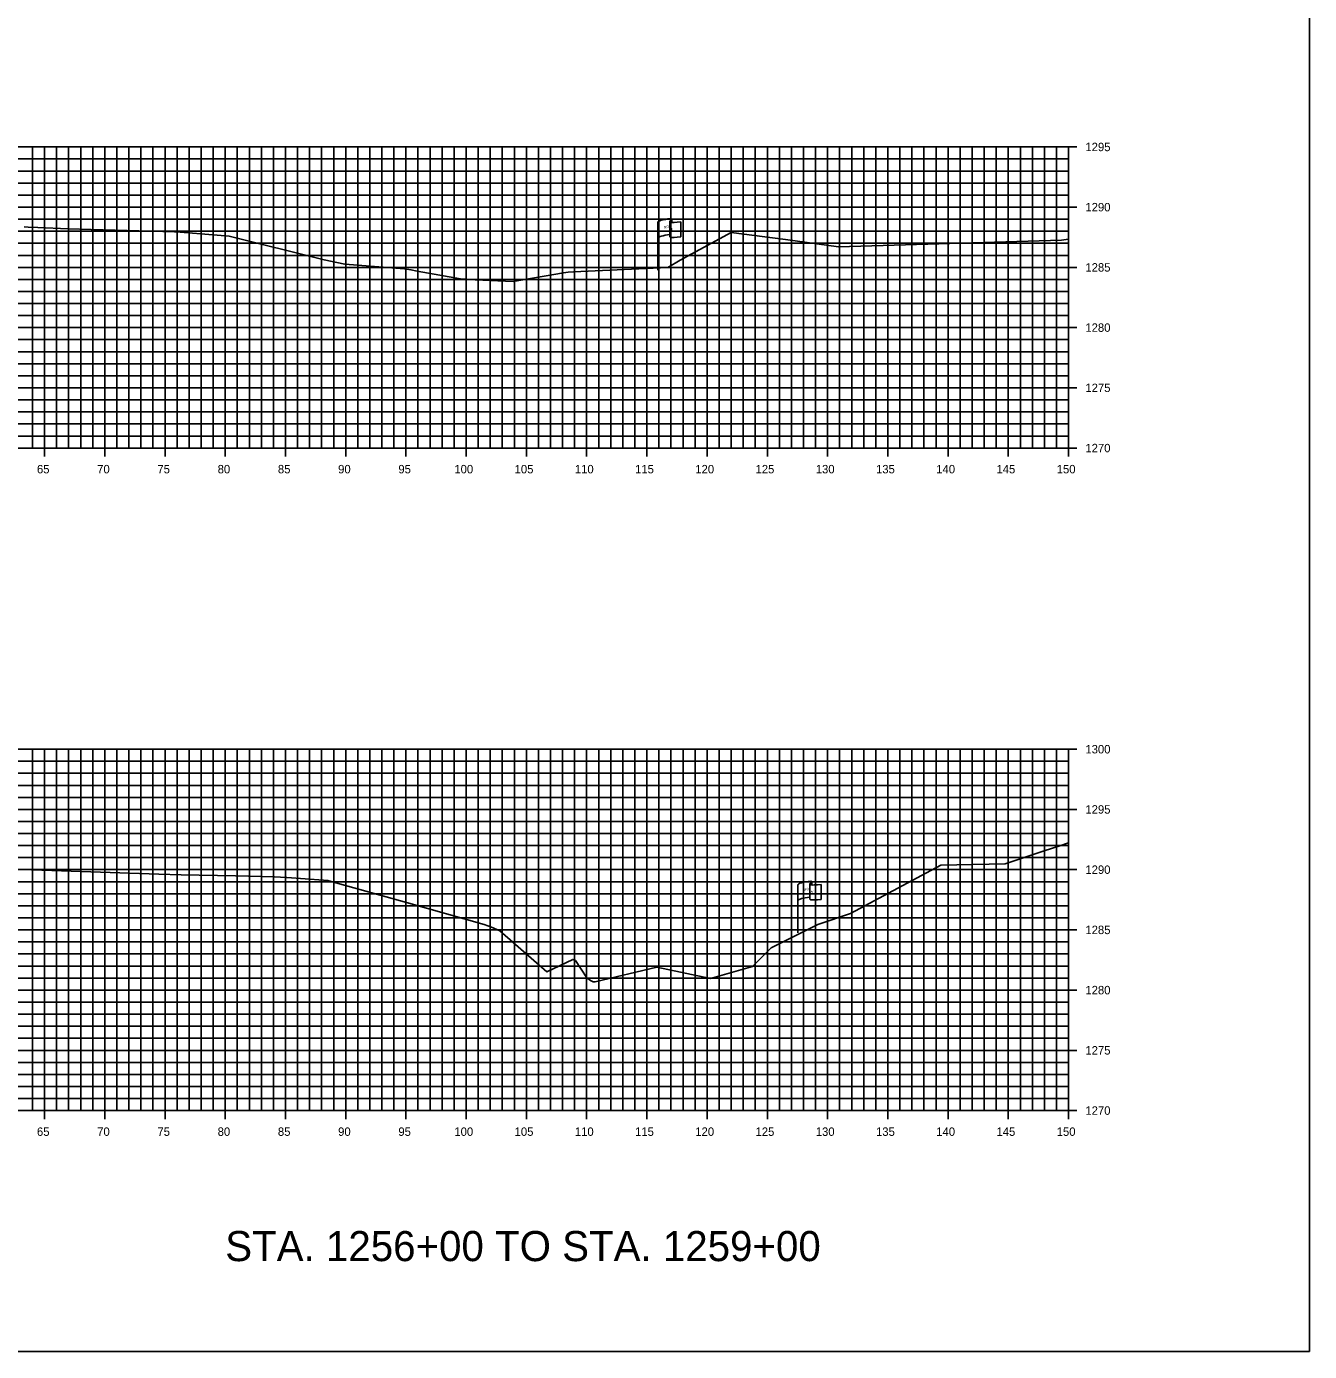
# Model space of a CAD drawing. Extents: x 674939 to 678919, y 750652 to 765176.
# Drawn here: x 678812 to 678918.5, y 761506.3 to 761616.3 of the extents above; entities that cross this region are included whole.
import ezdxf

# ---------------------------------------------------------------- set-up
doc = ezdxf.new("R2010")
doc.units = 0
for name, color, linetype in [('Level 10', 7, 'Continuous'), ('Level 20', 7, 'Continuous'), ('Level 21', 7, 'Continuous'), ('Level 28', 7, 'Continuous'), ('Level 4', 7, 'Continuous'), ('Level 8', 7, 'Continuous'), ('Level 9', 7, 'Continuous')]:
    doc.layers.add(name, color=color, linetype=linetype)

msp = doc.modelspace()

# ---------------------------------------------------------------- linework, layer by layer
at = {"layer": 'Level 10'}
for points in [[(678811.85, 761599.65), (678812.18, 761599.62), (678812.96, 761599.61), (678815.48, 761599.5), (678817.4, 761599.43), (678820.4, 761599.35), (678824.31, 761599.23), (678824.43, 761599.25), (678826.51, 761599.08), (678828.86, 761598.88), (678836.74, 761596.93), (678838.47, 761596.55), (678843.4, 761596.16), (678843.94, 761596.1), (678844.45, 761595.98), (678848.05, 761595.33), (678849.27, 761595.26), (678852.43, 761595.13), (678856.62, 761595.84), (678856.99, 761595.9), (678857.45, 761595.93), (678865.26, 761596.28), (678866.28, 761596.89), (678870.53, 761599.19), (678875.03, 761598.6), (678879.43, 761598), (678897.96, 761598.55), (678898.53, 761598.62)], [(678810.77, 761546.33), (678814.13, 761546.21), (678823.02, 761545.91), (678824.86, 761545.86), (678824.88, 761545.86), (678829.37, 761545.78), (678832.62, 761545.69), (678833.62, 761545.65), (678833.64, 761545.65), (678836.68, 761545.41), (678837.05, 761545.38), (678837.51, 761545.26), (678843.57, 761543.55), (678850.03, 761541.73), (678850.62, 761541.51), (678851.31, 761541.21), (678855.22, 761537.82), (678857.38, 761538.84), (678857.6, 761538.74), (678858.54, 761537.32), (678858.84, 761537.08), (678859.06, 761536.99), (678859.25, 761536.99), (678864.36, 761538.19), (678868.8, 761537.26), (678872.31, 761538.26), (678873.84, 761539.79), (678877.71, 761541.74), (678880.42, 761542.65), (678887.93, 761546.65), (678893.28, 761546.76), (678896.51, 761547.84), (678897.81, 761548.28), (678898.53, 761548.52)]]:
    msp.add_lwpolyline(points, dxfattribs=at)
at = {"layer": 'Level 20'}
for p, q in [((678598.53, 761606.29), (678898.53, 761606.29)), ((678812.53, 761581.29), (678812.53, 761606.29)), ((678813.53, 761581.29), (678813.53, 761606.29)), ((678814.53, 761581.29), (678814.53, 761606.29)), ((678815.53, 761581.29), (678815.53, 761606.29)), ((678816.53, 761581.29), (678816.53, 761606.29)), ((678817.53, 761581.29), (678817.53, 761606.29)), ((678818.53, 761581.29), (678818.53, 761606.29)), ((678819.53, 761581.29), (678819.53, 761606.29)), ((678820.53, 761581.29), (678820.53, 761606.29)), ((678821.53, 761581.29), (678821.53, 761606.29)), ((678822.53, 761581.29), (678822.53, 761606.29)), ((678823.53, 761581.29), (678823.53, 761606.29)), ((678824.53, 761581.29), (678824.53, 761606.29)), ((678825.53, 761581.29), (678825.53, 761606.29)), ((678826.53, 761581.29), (678826.53, 761606.29)), ((678827.53, 761581.29), (678827.53, 761606.29)), ((678828.53, 761581.29), (678828.53, 761606.29)), ((678829.53, 761581.29), (678829.53, 761606.29)), ((678830.53, 761581.29), (678830.53, 761606.29)), ((678831.53, 761581.29), (678831.53, 761606.29)), ((678832.53, 761581.29), (678832.53, 761606.29)), ((678833.53, 761581.29), (678833.53, 761606.29)), ((678834.53, 761581.29), (678834.53, 761606.29)), ((678835.53, 761581.29), (678835.53, 761606.29)), ((678836.53, 761581.29), (678836.53, 761606.29)), ((678837.53, 761581.29), (678837.53, 761606.29)), ((678838.53, 761581.29), (678838.53, 761606.29)), ((678839.53, 761581.29), (678839.53, 761606.29)), ((678840.53, 761581.29), (678840.53, 761606.29)), ((678841.53, 761581.29), (678841.53, 761606.29)), ((678842.53, 761581.29), (678842.53, 761606.29)), ((678843.53, 761581.29), (678843.53, 761606.29)), ((678844.53, 761581.29), (678844.53, 761606.29)), ((678845.53, 761581.29), (678845.53, 761606.29)), ((678846.53, 761581.29), (678846.53, 761606.29)), ((678847.53, 761581.29), (678847.53, 761606.29)), ((678848.53, 761581.29), (678848.53, 761606.29)), ((678849.53, 761581.29), (678849.53, 761606.29)), ((678850.53, 761581.29), (678850.53, 761606.29)), ((678851.53, 761581.29), (678851.53, 761606.29)), ((678852.53, 761581.29), (678852.53, 761606.29)), ((678853.53, 761581.29), (678853.53, 761606.29)), ((678854.53, 761581.29), (678854.53, 761606.29)), ((678855.53, 761581.29), (678855.53, 761606.29)), ((678856.53, 761581.29), (678856.53, 761606.29)), ((678857.53, 761581.29), (678857.53, 761606.29)), ((678858.53, 761581.29), (678858.53, 761606.29)), ((678859.53, 761581.29), (678859.53, 761606.29)), ((678860.53, 761581.29), (678860.53, 761606.29)), ((678861.53, 761581.29), (678861.53, 761606.29)), ((678862.53, 761581.29), (678862.53, 761606.29)), ((678863.53, 761581.29), (678863.53, 761606.29)), ((678864.53, 761581.29), (678864.53, 761606.29)), ((678865.53, 761581.29), (678865.53, 761606.29)), ((678866.53, 761581.29), (678866.53, 761606.29)), ((678867.53, 761581.29), (678867.53, 761606.29)), ((678868.53, 761581.29), (678868.53, 761606.29)), ((678869.53, 761581.29), (678869.53, 761606.29)), ((678870.53, 761581.29), (678870.53, 761606.29)), ((678871.53, 761581.29), (678871.53, 761606.29)), ((678872.53, 761581.29), (678872.53, 761606.29)), ((678873.53, 761581.29), (678873.53, 761606.29)), ((678874.53, 761581.29), (678874.53, 761606.29)), ((678875.53, 761581.29), (678875.53, 761606.29)), ((678876.53, 761581.29), (678876.53, 761606.29)), ((678877.53, 761581.29), (678877.53, 761606.29)), ((678878.53, 761581.29), (678878.53, 761606.29)), ((678879.53, 761581.29), (678879.53, 761606.29)), ((678880.53, 761581.29), (678880.53, 761606.29)), ((678881.53, 761581.29), (678881.53, 761606.29)), ((678882.53, 761581.29), (678882.53, 761606.29)), ((678883.53, 761581.29), (678883.53, 761606.29)), ((678884.53, 761581.29), (678884.53, 761606.29)), ((678885.53, 761581.29), (678885.53, 761606.29)), ((678886.53, 761581.29), (678886.53, 761606.29)), ((678887.53, 761581.29), (678887.53, 761606.29)), ((678888.53, 761581.29), (678888.53, 761606.29)), ((678889.53, 761581.29), (678889.53, 761606.29)), ((678890.53, 761581.29), (678890.53, 761606.29)), ((678891.53, 761581.29), (678891.53, 761606.29)), ((678892.53, 761581.29), (678892.53, 761606.29)), ((678893.53, 761581.29), (678893.53, 761606.29)), ((678894.53, 761581.29), (678894.53, 761606.29)), ((678895.53, 761581.29), (678895.53, 761606.29)), ((678896.53, 761581.29), (678896.53, 761606.29)), ((678897.53, 761581.29), (678897.53, 761606.29)), ((678898.53, 761581.29), (678898.53, 761606.29)), ((678598.53, 761605.29), (678898.53, 761605.29)), ((678598.53, 761604.29), (678898.53, 761604.29)), ((678598.53, 761603.29), (678898.53, 761603.29)), ((678598.53, 761602.29), (678898.53, 761602.29)), ((678598.53, 761601.29), (678898.53, 761601.29)), ((678598.53, 761600.29), (678898.53, 761600.29)), ((678598.53, 761599.29), (678898.53, 761599.29)), ((678598.53, 761598.29), (678898.53, 761598.29)), ((678598.53, 761597.29), (678898.53, 761597.29)), ((678598.53, 761596.29), (678898.53, 761596.29)), ((678598.53, 761595.29), (678898.53, 761595.29)), ((678598.53, 761594.29), (678898.53, 761594.29)), ((678598.53, 761593.29), (678898.53, 761593.29)), ((678598.53, 761592.29), (678898.53, 761592.29)), ((678598.53, 761591.29), (678898.53, 761591.29)), ((678598.53, 761590.29), (678898.53, 761590.29)), ((678598.53, 761589.29), (678898.53, 761589.29)), ((678598.53, 761588.29), (678898.53, 761588.29)), ((678598.53, 761587.29), (678898.53, 761587.29)), ((678598.53, 761586.29), (678898.53, 761586.29)), ((678598.53, 761585.29), (678898.53, 761585.29)), ((678598.53, 761584.29), (678898.53, 761584.29)), ((678598.53, 761583.29), (678898.53, 761583.29)), ((678598.53, 761582.29), (678898.53, 761582.29)), ((678598.53, 761581.29), (678898.53, 761581.29)), ((678598.53, 761556.29), (678898.53, 761556.29)), ((678812.53, 761526.29), (678812.53, 761556.29)), ((678813.53, 761526.29), (678813.53, 761556.29)), ((678814.53, 761526.29), (678814.53, 761556.29)), ((678815.53, 761526.29), (678815.53, 761556.29)), ((678816.53, 761526.29), (678816.53, 761556.29)), ((678817.53, 761526.29), (678817.53, 761556.29)), ((678818.53, 761526.29), (678818.53, 761556.29)), ((678819.53, 761526.29), (678819.53, 761556.29)), ((678820.53, 761526.29), (678820.53, 761556.29)), ((678821.53, 761526.29), (678821.53, 761556.29)), ((678822.53, 761526.29), (678822.53, 761556.29)), ((678823.53, 761526.29), (678823.53, 761556.29)), ((678824.53, 761526.29), (678824.53, 761556.29)), ((678825.53, 761526.29), (678825.53, 761556.29)), ((678826.53, 761526.29), (678826.53, 761556.29)), ((678827.53, 761526.29), (678827.53, 761556.29)), ((678828.53, 761526.29), (678828.53, 761556.29)), ((678829.53, 761526.29), (678829.53, 761556.29)), ((678830.53, 761526.29), (678830.53, 761556.29)), ((678831.53, 761526.29), (678831.53, 761556.29)), ((678832.53, 761526.29), (678832.53, 761556.29)), ((678833.53, 761526.29), (678833.53, 761556.29)), ((678834.53, 761526.29), (678834.53, 761556.29)), ((678835.53, 761526.29), (678835.53, 761556.29)), ((678836.53, 761526.29), (678836.53, 761556.29)), ((678837.53, 761526.29), (678837.53, 761556.29)), ((678838.53, 761526.29), (678838.53, 761556.29)), ((678839.53, 761526.29), (678839.53, 761556.29)), ((678840.53, 761526.29), (678840.53, 761556.29)), ((678841.53, 761526.29), (678841.53, 761556.29)), ((678842.53, 761526.29), (678842.53, 761556.29)), ((678843.53, 761526.29), (678843.53, 761556.29)), ((678844.53, 761526.29), (678844.53, 761556.29)), ((678845.53, 761526.29), (678845.53, 761556.29)), ((678846.53, 761526.29), (678846.53, 761556.29)), ((678847.53, 761526.29), (678847.53, 761556.29)), ((678848.53, 761526.29), (678848.53, 761556.29)), ((678849.53, 761526.29), (678849.53, 761556.29)), ((678850.53, 761526.29), (678850.53, 761556.29)), ((678851.53, 761526.29), (678851.53, 761556.29)), ((678852.53, 761526.29), (678852.53, 761556.29)), ((678853.53, 761526.29), (678853.53, 761556.29)), ((678854.53, 761526.29), (678854.53, 761556.29)), ((678855.53, 761526.29), (678855.53, 761556.29)), ((678856.53, 761526.29), (678856.53, 761556.29)), ((678857.53, 761526.29), (678857.53, 761556.29)), ((678858.53, 761526.29), (678858.53, 761556.29)), ((678859.53, 761526.29), (678859.53, 761556.29)), ((678860.53, 761526.29), (678860.53, 761556.29)), ((678861.53, 761526.29), (678861.53, 761556.29)), ((678862.53, 761526.29), (678862.53, 761556.29)), ((678863.53, 761526.29), (678863.53, 761556.29)), ((678864.53, 761526.29), (678864.53, 761556.29)), ((678865.53, 761526.29), (678865.53, 761556.29)), ((678866.53, 761526.29), (678866.53, 761556.29)), ((678867.53, 761526.29), (678867.53, 761556.29)), ((678868.53, 761526.29), (678868.53, 761556.29)), ((678869.53, 761526.29), (678869.53, 761556.29)), ((678870.53, 761526.29), (678870.53, 761556.29)), ((678871.53, 761526.29), (678871.53, 761556.29)), ((678872.53, 761526.29), (678872.53, 761556.29)), ((678873.53, 761526.29), (678873.53, 761556.29)), ((678874.53, 761526.29), (678874.53, 761556.29)), ((678875.53, 761526.29), (678875.53, 761556.29)), ((678876.53, 761526.29), (678876.53, 761556.29)), ((678877.53, 761526.29), (678877.53, 761556.29)), ((678878.53, 761526.29), (678878.53, 761556.29)), ((678879.53, 761526.29), (678879.53, 761556.29)), ((678880.53, 761526.29), (678880.53, 761556.29)), ((678881.53, 761526.29), (678881.53, 761556.29)), ((678882.53, 761526.29), (678882.53, 761556.29)), ((678883.53, 761526.29), (678883.53, 761556.29)), ((678884.53, 761526.29), (678884.53, 761556.29)), ((678885.53, 761526.29), (678885.53, 761556.29)), ((678886.53, 761526.29), (678886.53, 761556.29)), ((678887.53, 761526.29), (678887.53, 761556.29)), ((678888.53, 761526.29), (678888.53, 761556.29)), ((678889.53, 761526.29), (678889.53, 761556.29)), ((678890.53, 761526.29), (678890.53, 761556.29)), ((678891.53, 761526.29), (678891.53, 761556.29)), ((678892.53, 761526.29), (678892.53, 761556.29)), ((678893.53, 761526.29), (678893.53, 761556.29)), ((678894.53, 761526.29), (678894.53, 761556.29)), ((678895.53, 761526.29), (678895.53, 761556.29)), ((678896.53, 761526.29), (678896.53, 761556.29)), ((678897.53, 761526.29), (678897.53, 761556.29)), ((678898.53, 761526.29), (678898.53, 761556.29)), ((678598.53, 761555.29), (678898.53, 761555.29)), ((678598.53, 761554.29), (678898.53, 761554.29)), ((678598.53, 761553.29), (678898.53, 761553.29)), ((678598.53, 761552.29), (678898.53, 761552.29)), ((678598.53, 761551.29), (678898.53, 761551.29)), ((678598.53, 761550.29), (678898.53, 761550.29)), ((678598.53, 761549.29), (678898.53, 761549.29)), ((678598.53, 761548.29), (678898.53, 761548.29)), ((678598.53, 761547.29), (678898.53, 761547.29)), ((678598.53, 761546.29), (678898.53, 761546.29)), ((678598.53, 761545.29), (678898.53, 761545.29)), ((678598.53, 761544.29), (678898.53, 761544.29)), ((678598.53, 761543.29), (678898.53, 761543.29)), ((678598.53, 761542.29), (678898.53, 761542.29)), ((678598.53, 761541.29), (678898.53, 761541.29)), ((678598.53, 761540.29), (678898.53, 761540.29)), ((678598.53, 761539.29), (678898.53, 761539.29)), ((678598.53, 761538.29), (678898.53, 761538.29)), ((678598.53, 761537.29), (678898.53, 761537.29)), ((678598.53, 761536.29), (678898.53, 761536.29)), ((678598.53, 761535.29), (678898.53, 761535.29)), ((678598.53, 761534.29), (678898.53, 761534.29)), ((678598.53, 761533.29), (678898.53, 761533.29)), ((678598.53, 761532.29), (678898.53, 761532.29)), ((678598.53, 761531.29), (678898.53, 761531.29)), ((678598.53, 761530.29), (678898.53, 761530.29)), ((678598.53, 761529.29), (678898.53, 761529.29)), ((678598.53, 761528.29), (678898.53, 761528.29)), ((678598.53, 761527.29), (678898.53, 761527.29)), ((678598.53, 761526.29), (678898.53, 761526.29))]:
    msp.add_line(p, q, dxfattribs=at)
at = {"layer": 'Level 28'}
for p, q in [((678864.43, 761596.05), (678864.43, 761600)), ((678865.43, 761600.1), (678865.43, 761600.08)), ((678865.43, 761600.08), (678865.43, 761598.86)), ((678865.6, 761600.25), (678865.6, 761600.01)), ((678866.36, 761600.06), (678866.36, 761598.82)), ((678876.06, 761541.05), (678876.06, 761545)), ((678877.06, 761545.1), (678877.06, 761545.08)), ((678877.06, 761545.08), (678877.06, 761543.86)), ((678877.23, 761545.25), (678877.23, 761545.01)), ((678877.99, 761545.06), (678877.99, 761543.82))]:
    msp.add_line(p, q, dxfattribs=at)
for centre, radius, start, end in [((678865.51, 761600.1), 0.078, 88.6458, 274.2828), ((678865.52, 761600.25), 0.0783, 263.0712, 93.9564), ((678865.51, 761598.86), 0.0783, 180, 273.9564), ((678877.14, 761545.1), 0.078, 88.6458, 274.2828), ((678877.15, 761545.25), 0.0783, 263.0712, 93.9564), ((678877.14, 761543.86), 0.0783, 180, 273.9564)]:
    msp.add_arc(centre, radius, start, end, dxfattribs=at)
for centre, major_axis, ratio, start_param, end_param in [((678866.01, 761600.05), (-1.58, -0.04), 0.19887, 5.030368, 6.283185), ((678866.72, 761600.16), (-1.23, -0.13), 0.052933, 0.159456, 1.268315), ((678866.01, 761598.73), (-1.58, -0.04), 0.19887, 5.083035, 6.194897), ((678866.72, 761598.92), (-1.23, -0.13), 0.052933, 0.159456, 1.268315), ((678877.64, 761545.05), (-1.58, -0.04), 0.19887, 5.030368, 6.283185), ((678878.35, 761545.16), (-1.23, -0.13), 0.052933, 0.159456, 1.268315), ((678877.64, 761543.73), (-1.58, -0.04), 0.19887, 5.083035, 6.194897), ((678878.35, 761543.92), (-1.23, -0.13), 0.052933, 0.159456, 1.268315)]:
    msp.add_ellipse(centre, major_axis=major_axis, ratio=ratio, start_param=start_param, end_param=end_param, dxfattribs=at)
at = {"layer": 'Level 4'}
msp.add_lwpolyline([(678578.53, 761506.29), (678918.53, 761506.29), (678918.53, 761726.29), (678578.53, 761726.29)], close=True, dxfattribs=at)
at = {"layer": 'Level 8'}
for p, q in [((678899.23, 761606.29), (678897.83, 761606.29)), ((678898.53, 761581.29), (678898.53, 761606.29)), ((678899.23, 761601.29), (678897.83, 761601.29)), ((678899.23, 761596.29), (678897.83, 761596.29)), ((678899.23, 761591.29), (678897.83, 761591.29)), ((678899.23, 761586.29), (678897.83, 761586.29)), ((678813.53, 761580.59), (678813.53, 761581.99)), ((678818.53, 761580.59), (678818.53, 761581.99)), ((678823.53, 761580.59), (678823.53, 761581.99)), ((678828.53, 761580.59), (678828.53, 761581.99)), ((678833.53, 761580.59), (678833.53, 761581.99)), ((678838.53, 761580.59), (678838.53, 761581.99)), ((678843.53, 761580.59), (678843.53, 761581.99)), ((678848.53, 761580.59), (678848.53, 761581.99)), ((678853.53, 761580.59), (678853.53, 761581.99)), ((678858.53, 761580.59), (678858.53, 761581.99)), ((678863.53, 761580.59), (678863.53, 761581.99)), ((678868.53, 761580.59), (678868.53, 761581.99)), ((678873.53, 761580.59), (678873.53, 761581.99)), ((678878.53, 761580.59), (678878.53, 761581.99)), ((678883.53, 761580.59), (678883.53, 761581.99)), ((678888.53, 761580.59), (678888.53, 761581.99)), ((678893.53, 761580.59), (678893.53, 761581.99)), ((678898.53, 761580.59), (678898.53, 761581.99)), ((678598.53, 761581.29), (678898.53, 761581.29)), ((678899.23, 761581.29), (678897.83, 761581.29)), ((678899.23, 761556.29), (678897.83, 761556.29)), ((678898.53, 761526.29), (678898.53, 761556.29)), ((678899.23, 761551.29), (678897.83, 761551.29)), ((678899.23, 761546.29), (678897.83, 761546.29)), ((678899.23, 761541.29), (678897.83, 761541.29)), ((678899.23, 761536.29), (678897.83, 761536.29)), ((678899.23, 761531.29), (678897.83, 761531.29)), ((678813.53, 761525.59), (678813.53, 761526.99)), ((678818.53, 761525.59), (678818.53, 761526.99)), ((678823.53, 761525.59), (678823.53, 761526.99)), ((678828.53, 761525.59), (678828.53, 761526.99)), ((678833.53, 761525.59), (678833.53, 761526.99)), ((678838.53, 761525.59), (678838.53, 761526.99)), ((678843.53, 761525.59), (678843.53, 761526.99)), ((678848.53, 761525.59), (678848.53, 761526.99)), ((678853.53, 761525.59), (678853.53, 761526.99)), ((678858.53, 761525.59), (678858.53, 761526.99)), ((678863.53, 761525.59), (678863.53, 761526.99)), ((678868.53, 761525.59), (678868.53, 761526.99)), ((678873.53, 761525.59), (678873.53, 761526.99)), ((678878.53, 761525.59), (678878.53, 761526.99)), ((678883.53, 761525.59), (678883.53, 761526.99)), ((678888.53, 761525.59), (678888.53, 761526.99)), ((678893.53, 761525.59), (678893.53, 761526.99)), ((678898.53, 761525.59), (678898.53, 761526.99)), ((678598.53, 761526.29), (678898.53, 761526.29)), ((678899.23, 761526.29), (678897.83, 761526.29))]:
    msp.add_line(p, q, dxfattribs=at)

# ---------------------------------------------------------------- texts
at = {"layer": 'Level 21'}
msp.add_text('STA. 1256+00 TO STA. 1259+00', height=2.5, dxfattribs=at).set_placement((678828.53, 761513.79))
at = {"layer": 'Level 28'}
for s, height, rotation, p in [('R ', 0.2, 9.9884, (678864.95, 761599.51)), (' O', 0.2, 9.9884, (678865.1, 761599.55)), ('W', 0.2, 351.1788, (678865.43, 761599.38)), ('DWB 11-9-07', 0.01, 90, (678865.59, 761600.02)), ('DWB 11-9-07', 0.01, 5.0717, (678866.26, 761598.82)), ('DWB 11-9-07', 0.01, 90, (678864.43, 761596.06)), ('R ', 0.2, 9.9884, (678876.58, 761544.51)), (' O', 0.2, 9.9884, (678876.73, 761544.55)), ('W', 0.2, 351.1788, (678877.06, 761544.38)), ('DWB 11-9-07', 0.01, 90, (678877.22, 761545.02)), ('DWB 11-9-07', 0.01, 5.0717, (678877.89, 761543.82)), ('DWB 11-9-07', 0.01, 90, (678876.06, 761541.06))]:
    msp.add_text(s, height=height, rotation=rotation, dxfattribs=at).set_placement(p)
at = {"layer": 'Level 9'}
for s, p in [('1295', (678899.93, 761605.94)), ('1290', (678899.93, 761600.94)), ('1285', (678899.93, 761595.94)), ('1280', (678899.93, 761590.94)), ('1275', (678899.93, 761585.94)), ('1270', (678899.93, 761580.94)), ('65', (678812.9, 761579.19)), ('70', (678817.9, 761579.19)), ('75', (678822.9, 761579.19)), ('80', (678827.9, 761579.19)), ('85', (678832.9, 761579.19)), ('90', (678837.9, 761579.19)), ('95', (678842.9, 761579.19)), ('100', (678847.55, 761579.19)), ('105', (678852.55, 761579.19)), ('110', (678857.55, 761579.19)), ('115', (678862.55, 761579.19)), ('120', (678867.55, 761579.19)), ('125', (678872.55, 761579.19)), ('130', (678877.55, 761579.19)), ('135', (678882.55, 761579.19)), ('140', (678887.55, 761579.19)), ('145', (678892.55, 761579.19)), ('150', (678897.55, 761579.19)), ('1300', (678899.93, 761555.94)), ('1295', (678899.93, 761550.94)), ('1290', (678899.93, 761545.94)), ('1285', (678899.93, 761540.94)), ('1280', (678899.93, 761535.94)), ('1275', (678899.93, 761530.94)), ('1270', (678899.93, 761525.94)), ('65', (678812.9, 761524.19)), ('70', (678817.9, 761524.19)), ('75', (678822.9, 761524.19)), ('80', (678827.9, 761524.19)), ('85', (678832.9, 761524.19)), ('90', (678837.9, 761524.19)), ('95', (678842.9, 761524.19)), ('100', (678847.55, 761524.19)), ('105', (678852.55, 761524.19)), ('110', (678857.55, 761524.19)), ('115', (678862.55, 761524.19)), ('120', (678867.55, 761524.19)), ('125', (678872.55, 761524.19)), ('130', (678877.55, 761524.19)), ('135', (678882.55, 761524.19)), ('140', (678887.55, 761524.19)), ('145', (678892.55, 761524.19)), ('150', (678897.55, 761524.19))]:
    msp.add_text(s, height=0.7, dxfattribs=at).set_placement(p)

doc.saveas('drawing.dxf')
